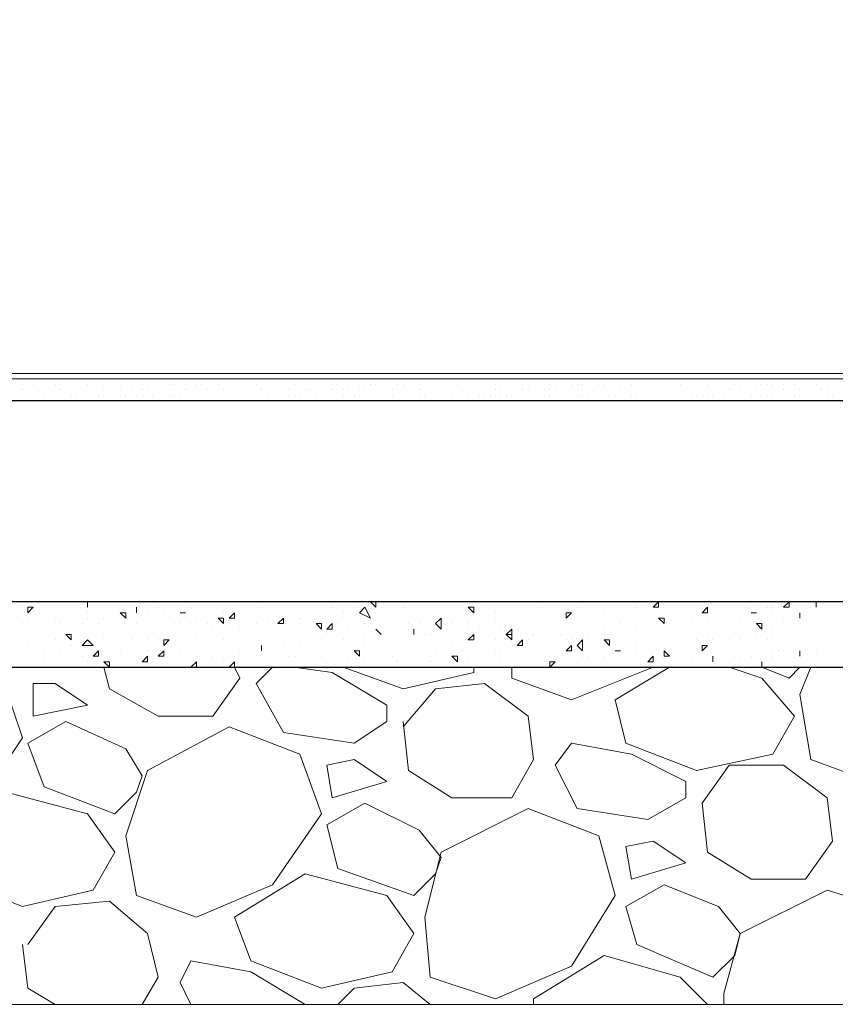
# Model space of a CAD drawing. Header units: metres. Extents: x 5.7 to 89.8, y 4 to 63.5.
# Tile 310 of 475: x 56.2 to 57.6, y 27.6 to 29.3. Entities that reach past the tile are written whole.
import ezdxf

# ---------------------------------------------------------------- set-up
doc = ezdxf.new("R2010")
doc.units = ezdxf.units.M
doc.header["$MEASUREMENT"] = 0
for name, color, linetype in [('PDF17_hatch-borshi', 7, 'Continuous'), ('PDF17_kaff', 7, 'Continuous'), ('PDF17_wall', 7, 'Continuous')]:
    doc.layers.add(name, color=color, linetype=linetype)

msp = doc.modelspace()

# ---------------------------------------------------------------- linework, layer by layer
at = {"layer": 'PDF17_hatch-borshi', "lineweight": 18}
for points in [[(56.182, 28.6881), (56.182, 28.6881)], [(56.2205, 28.6881), (56.2205, 28.6881)], [(56.2976, 28.6881), (56.2976, 28.6881)], [(56.3361, 28.6881), (56.3361, 28.6881)], [(56.365, 28.6881), (56.365, 28.6881)], [(56.3939, 28.6881), (56.3939, 28.6881)], [(56.442, 28.6881), (56.442, 28.6881)], [(56.4517, 28.6881), (56.4517, 28.6881)], [(56.5095, 28.6881), (56.5095, 28.6881)], [(56.5095, 28.6881), (56.5095, 28.6881)], [(56.5095, 28.6881), (56.5095, 28.6881)], [(56.5287, 28.6881), (56.5287, 28.6881)], [(56.5576, 28.6881), (56.5576, 28.6881)], [(56.5672, 28.6881), (56.5672, 28.6881)], [(56.6154, 28.6881), (56.6154, 28.6881)], [(56.6154, 28.6881), (56.6154, 28.6881)], [(56.6636, 28.6881), (56.6636, 28.6881)], [(56.6732, 28.6881), (56.6732, 28.6881)], [(56.7117, 28.6881), (56.7117, 28.6881)], [(56.731, 28.6881), (56.731, 28.6881)], [(56.7599, 28.6881), (56.7599, 28.6881)], [(56.7791, 28.6881), (56.7791, 28.6881)], [(56.7984, 28.6881), (56.7984, 28.6881)], [(56.8369, 28.6881), (56.8369, 28.6881)], [(56.8466, 28.6881), (56.8466, 28.6881)], [(56.8658, 28.6881), (56.8658, 28.6881)], [(56.8851, 28.6881), (56.8851, 28.6881)], [(56.8947, 28.6881), (56.8947, 28.6881)], [(56.8947, 28.6881), (56.8947, 28.6881)], [(56.9429, 28.6881), (56.9429, 28.6881)], [(56.9525, 28.6881), (56.9525, 28.6881)], [(57.0103, 28.6881), (57.0103, 28.6881)], [(57.0584, 28.6881), (57.0584, 28.6881)], [(57.1162, 28.6881), (57.1162, 28.6881)], [(57.174, 28.6881), (57.174, 28.6881)], [(57.2029, 28.6881), (57.2029, 28.6881)], [(57.2125, 28.6881), (57.2125, 28.6881)], [(57.2125, 28.6881), (57.2125, 28.6881)], [(57.2318, 28.6881), (57.2318, 28.6881)], [(57.2414, 28.6881), (57.2414, 28.6881)], [(57.28, 28.6881), (57.28, 28.6881)], [(57.28, 28.6881), (57.28, 28.6881)], [(57.3377, 28.6881), (57.3377, 28.6881)], [(57.357, 28.6881), (57.357, 28.6881)], [(57.3955, 28.6881), (57.3955, 28.6881)], [(57.4244, 28.6881), (57.4244, 28.6881)], [(57.4533, 28.6881), (57.4533, 28.6881)], [(57.5015, 28.6881), (57.5015, 28.6881)], [(57.5015, 28.6881), (57.5015, 28.6881)], [(57.5496, 28.6881), (57.5496, 28.6881)], [(57.5593, 28.6881), (57.5593, 28.6881)], [(57.5689, 28.6881), (57.5689, 28.6881)], [(57.5689, 28.6881), (57.5689, 28.6881)], [(57.5882, 28.6881), (57.5882, 28.6881)], [(56.1724, 28.6785), (56.1724, 28.6785)], [(56.1724, 28.6689), (56.1724, 28.6689)], [(56.1916, 28.6785), (56.1916, 28.6785)], [(56.2302, 28.6785), (56.2302, 28.6785)], [(56.2398, 28.6785), (56.2398, 28.6785)], [(56.2398, 28.6689), (56.2398, 28.6689)], [(56.2879, 28.6785), (56.2879, 28.6785)], [(56.2879, 28.6785), (56.2879, 28.6785)], [(56.3168, 28.6689), (56.3168, 28.6689)], [(56.3361, 28.6785), (56.3361, 28.6785)], [(56.3457, 28.6689), (56.3457, 28.6689)], [(56.365, 28.6689), (56.365, 28.6689)], [(56.3843, 28.6785), (56.3843, 28.6785)], [(56.3843, 28.6689), (56.3843, 28.6689)], [(56.3939, 28.6689), (56.3939, 28.6689)], [(56.4131, 28.6689), (56.4131, 28.6689)], [(56.4324, 28.6785), (56.4324, 28.6785)], [(56.4324, 28.6785), (56.4324, 28.6785)], [(56.442, 28.6785), (56.442, 28.6785)], [(56.442, 28.6785), (56.442, 28.6785)], [(56.4613, 28.6785), (56.4613, 28.6785)], [(56.4613, 28.6689), (56.4613, 28.6689)], [(56.4806, 28.6785), (56.4806, 28.6785)], [(56.4806, 28.6785), (56.4806, 28.6785)], [(56.4902, 28.6785), (56.4902, 28.6785)], [(56.4998, 28.6689), (56.4998, 28.6689)], [(56.5191, 28.6785), (56.5191, 28.6785)], [(56.5287, 28.6689), (56.5287, 28.6689)], [(56.548, 28.6689), (56.548, 28.6689)], [(56.5865, 28.6785), (56.5865, 28.6785)], [(56.5961, 28.6689), (56.5961, 28.6689)], [(56.5961, 28.6689), (56.5961, 28.6689)], [(56.6443, 28.6689), (56.6443, 28.6689)], [(56.6539, 28.6785), (56.6539, 28.6785)], [(56.6732, 28.6689), (56.6732, 28.6689)], [(56.6828, 28.6689), (56.6828, 28.6689)], [(56.7021, 28.6689), (56.7021, 28.6689)], [(56.7213, 28.6785), (56.7213, 28.6785)], [(56.7213, 28.6689), (56.7213, 28.6689)], [(56.731, 28.6785), (56.731, 28.6785)], [(56.731, 28.6689), (56.731, 28.6689)], [(56.7406, 28.6689), (56.7406, 28.6689)], [(56.7502, 28.6689), (56.7502, 28.6689)], [(56.7695, 28.6689), (56.7695, 28.6689)], [(56.7791, 28.6689), (56.7791, 28.6689)], [(56.7888, 28.6785), (56.7888, 28.6785)], [(56.7984, 28.6785), (56.7984, 28.6785)], [(56.7984, 28.6785), (56.7984, 28.6785)], [(56.8177, 28.6785), (56.8177, 28.6785)], [(56.8273, 28.6689), (56.8273, 28.6689)], [(56.8369, 28.6785), (56.8369, 28.6785)], [(56.8466, 28.6785), (56.8466, 28.6785)], [(56.8658, 28.6785), (56.8658, 28.6785)], [(56.8754, 28.6785), (56.8754, 28.6785)], [(56.8754, 28.6689), (56.8754, 28.6689)], [(56.9236, 28.6689), (56.9236, 28.6689)], [(56.9429, 28.6785), (56.9429, 28.6785)], [(56.9718, 28.6689), (56.9718, 28.6689)], [(57.0103, 28.6785), (57.0103, 28.6785)], [(57.0103, 28.6689), (57.0103, 28.6689)], [(57.0199, 28.6689), (57.0199, 28.6689)], [(57.0584, 28.6785), (57.0584, 28.6785)], [(57.0584, 28.6689), (57.0584, 28.6689)], [(57.0681, 28.6689), (57.0681, 28.6689)], [(57.0873, 28.6785), (57.0873, 28.6785)], [(57.097, 28.6689), (57.097, 28.6689)], [(57.1066, 28.6785), (57.1066, 28.6785)], [(57.1066, 28.6689), (57.1066, 28.6689)], [(57.1162, 28.6689), (57.1162, 28.6689)], [(57.1451, 28.6785), (57.1451, 28.6785)], [(57.1548, 28.6785), (57.1548, 28.6785)], [(57.1548, 28.6785), (57.1548, 28.6785)], [(57.1548, 28.6785), (57.1548, 28.6785)], [(57.1644, 28.6785), (57.1644, 28.6785)], [(57.1644, 28.6689), (57.1644, 28.6689)], [(57.1933, 28.6785), (57.1933, 28.6785)], [(57.2029, 28.6785), (57.2029, 28.6785)], [(57.2318, 28.6689), (57.2318, 28.6689)], [(57.2511, 28.6785), (57.2511, 28.6785)], [(57.2896, 28.6785), (57.2896, 28.6785)], [(57.2992, 28.6689), (57.2992, 28.6689)], [(57.3377, 28.6785), (57.3377, 28.6785)], [(57.3763, 28.6689), (57.3763, 28.6689)], [(57.3859, 28.6785), (57.3859, 28.6785)], [(57.4052, 28.6689), (57.4052, 28.6689)], [(57.4244, 28.6689), (57.4244, 28.6689)], [(57.4341, 28.6785), (57.4341, 28.6785)], [(57.4437, 28.6689), (57.4437, 28.6689)], [(57.4437, 28.6689), (57.4437, 28.6689)], [(57.4533, 28.6689), (57.4533, 28.6689)], [(57.4726, 28.6689), (57.4726, 28.6689)], [(57.4822, 28.6785), (57.4822, 28.6785)], [(57.4918, 28.6785), (57.4918, 28.6785)], [(57.5015, 28.6785), (57.5015, 28.6785)], [(57.5015, 28.6785), (57.5015, 28.6785)], [(57.5207, 28.6785), (57.5207, 28.6785)], [(57.5207, 28.6689), (57.5207, 28.6689)], [(57.5304, 28.6785), (57.5304, 28.6785)], [(57.54, 28.6785), (57.54, 28.6785)], [(57.5496, 28.6689), (57.5496, 28.6689)], [(57.5785, 28.6785), (57.5785, 28.6785)], [(57.5882, 28.6689), (57.5882, 28.6689)], [(57.5978, 28.6689), (57.5978, 28.6689)], [(56.1724, 28.6592), (56.1724, 28.6592)], [(56.1916, 28.6592), (56.1916, 28.6592)], [(56.2109, 28.6592), (56.2109, 28.6592)], [(56.2205, 28.6592), (56.2205, 28.6592)], [(56.2205, 28.6592), (56.2205, 28.6592)], [(56.259, 28.6592), (56.259, 28.6592)], [(56.2687, 28.6592), (56.2687, 28.6592)], [(56.2687, 28.6592), (56.2687, 28.6592)], [(56.2687, 28.6496), (56.2687, 28.6496)], [(56.2976, 28.6592), (56.2976, 28.6592)], [(56.3072, 28.6592), (56.3072, 28.6592)], [(56.3168, 28.6592), (56.3168, 28.6592)], [(56.3168, 28.6592), (56.3168, 28.6592)], [(56.3265, 28.6592), (56.3265, 28.6592)], [(56.3265, 28.6496), (56.3265, 28.6496)], [(56.3457, 28.6592), (56.3457, 28.6592)], [(56.3554, 28.6592), (56.3554, 28.6592)], [(56.3746, 28.6592), (56.3746, 28.6592)], [(56.3843, 28.6592), (56.3843, 28.6592)], [(56.4035, 28.6592), (56.4035, 28.6592)], [(56.4324, 28.6592), (56.4324, 28.6592)], [(56.442, 28.6592), (56.442, 28.6592)], [(56.4517, 28.6592), (56.4517, 28.6592)], [(56.4902, 28.6592), (56.4902, 28.6592)], [(56.5384, 28.6592), (56.5384, 28.6592)], [(56.548, 28.6592), (56.548, 28.6592)], [(56.5961, 28.6592), (56.5961, 28.6592)], [(56.6058, 28.6592), (56.6058, 28.6592)], [(56.625, 28.6496), (56.625, 28.6496)], [(56.6443, 28.6592), (56.6443, 28.6592)], [(56.6539, 28.6592), (56.6539, 28.6592)], [(56.6539, 28.6592), (56.6539, 28.6592)], [(56.6636, 28.6592), (56.6636, 28.6592)], [(56.6732, 28.6592), (56.6732, 28.6592)], [(56.6732, 28.6592), (56.6732, 28.6592)], [(56.6925, 28.6592), (56.6925, 28.6592)], [(56.7117, 28.6592), (56.7117, 28.6592)], [(56.7406, 28.6592), (56.7406, 28.6592)], [(56.7599, 28.6592), (56.7599, 28.6592)], [(56.7695, 28.6592), (56.7695, 28.6592)], [(56.8177, 28.6592), (56.8177, 28.6592)], [(56.8177, 28.6592), (56.8177, 28.6592)], [(56.8273, 28.6592), (56.8273, 28.6592)], [(56.8562, 28.6496), (56.8562, 28.6496)], [(56.8754, 28.6592), (56.8754, 28.6592)], [(56.8851, 28.6592), (56.8851, 28.6592)], [(56.8851, 28.6592), (56.8851, 28.6592)], [(56.8947, 28.6496), (56.8947, 28.6496)], [(56.9332, 28.6592), (56.9332, 28.6592)], [(56.9429, 28.6496), (56.9429, 28.6496)], [(56.9621, 28.6592), (56.9621, 28.6592)], [(56.9718, 28.6496), (56.9718, 28.6496)], [(56.9814, 28.6592), (56.9814, 28.6592)], [(56.991, 28.6592), (56.991, 28.6592)], [(56.991, 28.6592), (56.991, 28.6592)], [(57.0007, 28.6592), (57.0007, 28.6592)], [(57.0103, 28.6592), (57.0103, 28.6592)], [(57.0199, 28.6592), (57.0199, 28.6592)], [(57.0295, 28.6592), (57.0295, 28.6592)], [(57.0392, 28.6592), (57.0392, 28.6592)], [(57.0392, 28.6592), (57.0392, 28.6592)], [(57.0488, 28.6592), (57.0488, 28.6592)], [(57.0488, 28.6592), (57.0488, 28.6592)], [(57.0873, 28.6592), (57.0873, 28.6592)], [(57.097, 28.6592), (57.097, 28.6592)], [(57.1066, 28.6592), (57.1066, 28.6592)], [(57.1066, 28.6592), (57.1066, 28.6592)], [(57.1355, 28.6592), (57.1355, 28.6592)], [(57.1548, 28.6592), (57.1548, 28.6592)], [(57.1644, 28.6592), (57.1644, 28.6592)], [(57.174, 28.6592), (57.174, 28.6592)], [(57.1836, 28.6592), (57.1836, 28.6592)], [(57.2125, 28.6592), (57.2125, 28.6592)], [(57.2222, 28.6592), (57.2222, 28.6592)], [(57.2511, 28.6592), (57.2511, 28.6592)], [(57.2511, 28.6496), (57.2511, 28.6496)], [(57.2607, 28.6592), (57.2607, 28.6592)], [(57.2703, 28.6592), (57.2703, 28.6592)], [(57.2703, 28.6592), (57.2703, 28.6592)], [(57.3185, 28.6592), (57.3185, 28.6592)], [(57.3185, 28.6592), (57.3185, 28.6592)], [(57.3185, 28.6592), (57.3185, 28.6592)], [(57.3281, 28.6592), (57.3281, 28.6592)], [(57.3281, 28.6496), (57.3281, 28.6496)], [(57.3474, 28.6592), (57.3474, 28.6592)], [(57.357, 28.6592), (57.357, 28.6592)], [(57.3666, 28.6592), (57.3666, 28.6592)], [(57.3763, 28.6592), (57.3763, 28.6592)], [(57.3763, 28.6592), (57.3763, 28.6592)], [(57.3859, 28.6592), (57.3859, 28.6592)], [(57.3955, 28.6592), (57.3955, 28.6592)], [(57.3955, 28.6496), (57.3955, 28.6496)], [(57.4148, 28.6592), (57.4148, 28.6592)], [(57.4341, 28.6592), (57.4341, 28.6592)], [(57.4629, 28.6592), (57.4629, 28.6592)], [(57.4822, 28.6592), (57.4822, 28.6592)], [(57.4918, 28.6592), (57.4918, 28.6592)], [(57.5015, 28.6592), (57.5015, 28.6592)], [(57.54, 28.6592), (57.54, 28.6592)], [(57.5496, 28.6592), (57.5496, 28.6592)], [(57.5978, 28.6592), (57.5978, 28.6592)], [(57.6074, 28.6592), (57.6074, 28.6592)], [(56.1724, 28.2933), (56.1724, 28.2933)], [(56.182, 28.2836), (56.182, 28.2836)], [(56.2013, 28.2933), (56.2013, 28.2933)], [(56.2013, 28.2836), (56.2013, 28.2836)], [(56.2494, 28.2933), (56.2494, 28.2933)], [(56.2879, 28.2836), (56.2879, 28.2836)], [(56.4131, 28.2836), (56.4131, 28.2836)], [(56.4709, 28.2933), (56.4709, 28.2933)], [(56.4709, 28.2836), (56.4709, 28.2836)], [(56.548, 28.2933), (56.548, 28.2933)], [(56.5769, 28.2933), (56.5769, 28.2933)], [(56.5961, 28.2836), (56.5961, 28.2836)], [(56.625, 28.2933), (56.625, 28.2933)], [(56.625, 28.2933), (56.625, 28.2933)], [(56.6539, 28.2933), (56.6539, 28.2933)], [(56.6636, 28.2933), (56.6636, 28.2933)], [(56.7213, 28.2836), (56.7213, 28.2836)], [(56.7599, 28.2836), (56.7599, 28.2836)], [(56.7791, 28.2933), (56.7791, 28.2933)], [(56.808, 28.2836), (56.808, 28.2836)], [(56.8273, 28.2933), (56.8273, 28.2933)], [(56.8466, 28.2836), (56.8466, 28.2836)], [(56.8851, 28.2933), (56.8851, 28.2933)], [(56.9621, 28.2836), (56.9621, 28.2836)], [(57.0199, 28.2933), (57.0199, 28.2933)], [(57.0873, 28.2836), (57.0873, 28.2836)], [(57.1548, 28.2836), (57.1548, 28.2836)], [(57.2125, 28.2933), (57.2125, 28.2933)], [(57.2318, 28.2933), (57.2318, 28.2933)], [(57.2607, 28.2933), (57.2607, 28.2933)], [(57.2607, 28.2836), (57.2607, 28.2836)], [(57.3281, 28.2933), (57.3281, 28.2933)], [(57.3281, 28.2933), (57.3281, 28.2933)], [(57.3859, 28.2933), (57.3859, 28.2933)], [(57.4052, 28.2933), (57.4052, 28.2933)], [(57.4052, 28.2933), (57.4148, 28.2933)], [(57.4533, 28.2836), (57.4533, 28.2836)], [(57.4918, 28.2836), (57.4918, 28.2836)], [(57.5015, 28.2836), (57.5015, 28.2836)], [(57.5111, 28.2836), (57.5111, 28.2836)], [(57.5304, 28.2933), (57.5304, 28.2933)], [(57.5689, 28.2836), (57.5689, 28.2836)], [(57.5785, 28.2933), (57.5785, 28.2933)], [(57.5785, 28.2933), (57.5785, 28.2933)], [(57.5785, 28.2836), (57.5785, 28.2836)], [(56.2205, 28.274), (56.2205, 28.274)], [(56.2879, 28.274), (56.2879, 28.274)], [(56.3457, 28.274), (56.3457, 28.274)], [(56.3554, 28.274), (56.3554, 28.274)], [(56.3746, 28.274), (56.3746, 28.274)], [(56.3939, 28.274), (56.3939, 28.274)], [(56.4131, 28.274), (56.4131, 28.274)], [(56.4228, 28.274), (56.4228, 28.274)], [(56.4613, 28.274), (56.4613, 28.274)], [(56.5287, 28.274), (56.5287, 28.274)], [(56.5961, 28.274), (56.5961, 28.274)], [(56.6539, 28.274), (56.6539, 28.274)], [(56.7406, 28.274), (56.7406, 28.274)], [(56.8947, 28.274), (56.8947, 28.274)], [(57.0103, 28.274), (57.0103, 28.274)], [(57.0777, 28.274), (57.0777, 28.274)], [(57.1066, 28.274), (57.1066, 28.274)], [(57.2029, 28.274), (57.2029, 28.274)], [(57.3763, 28.274), (57.3763, 28.274)], [(57.4244, 28.274), (57.4244, 28.274)], [(57.4244, 28.274), (57.4244, 28.274)], [(57.4629, 28.274), (57.4629, 28.274)], [(57.5015, 28.274), (57.5015, 28.274)], [(57.5882, 28.274), (57.5882, 28.274)], [(56.1724, 28.2547), (56.1724, 28.2547)], [(56.182, 28.2644), (56.182, 28.2644)], [(56.2302, 28.2644), (56.2302, 28.2644)], [(56.2398, 28.2547), (56.2398, 28.2547)], [(56.2494, 28.2644), (56.2494, 28.2644)], [(56.2783, 28.2547), (56.2783, 28.2547)], [(56.2879, 28.2644), (56.2879, 28.2644)], [(56.3072, 28.2547), (56.3072, 28.2547)], [(56.3168, 28.2644), (56.3168, 28.2644)], [(56.3746, 28.2547), (56.3746, 28.2547)], [(56.442, 28.2547), (56.442, 28.2547)], [(56.4517, 28.2547), (56.4517, 28.2547)], [(56.4709, 28.2547), (56.4709, 28.2547)], [(56.4806, 28.2644), (56.4806, 28.2644)], [(56.4998, 28.2547), (56.4998, 28.2547)], [(56.5384, 28.2644), (56.5384, 28.2644)], [(56.5384, 28.2644), (56.5384, 28.2644)], [(56.5865, 28.2547), (56.5865, 28.2547)], [(56.6058, 28.2644), (56.6058, 28.2644)], [(56.625, 28.2547), (56.625, 28.2547)], [(56.6636, 28.2644), (56.6636, 28.2644)], [(56.6636, 28.2547), (56.6636, 28.2547)], [(56.6925, 28.2644), (56.6925, 28.2644)], [(56.6925, 28.2644), (56.6925, 28.2644)], [(56.731, 28.2547), (56.731, 28.2547)], [(56.7791, 28.2547), (56.7791, 28.2547)], [(56.7888, 28.2547), (56.7888, 28.2547)], [(56.8369, 28.2644), (56.8369, 28.2644)], [(56.8562, 28.2547), (56.8562, 28.2547)], [(56.8754, 28.2547), (56.8754, 28.2547)], [(56.9332, 28.2547), (56.9332, 28.2547)], [(56.9429, 28.2644), (56.9429, 28.2644)], [(56.9621, 28.2547), (56.9621, 28.2547)], [(57.0103, 28.2644), (57.0103, 28.2644)], [(57.0777, 28.2547), (57.0777, 28.2547)], [(57.1451, 28.2644), (57.1451, 28.2644)], [(57.2318, 28.2547), (57.2318, 28.2547)], [(57.2703, 28.2547), (57.2703, 28.2547)], [(57.2896, 28.2547), (57.2896, 28.2547)], [(57.3185, 28.2547), (57.3185, 28.2547)], [(57.3474, 28.2644), (57.3474, 28.2644)], [(57.357, 28.2644), (57.357, 28.2644)], [(57.3859, 28.2644), (57.3859, 28.2644)], [(57.4437, 28.2644), (57.4437, 28.2644)], [(57.5207, 28.2644), (57.5207, 28.2644)], [(57.5496, 28.2644), (57.5496, 28.2644)], [(56.1724, 28.2355), (56.1724, 28.2355)], [(56.3168, 28.2355), (56.3168, 28.2355)], [(56.3554, 28.2355), (56.3554, 28.2355)], [(56.3843, 28.2451), (56.3843, 28.2451)], [(56.4131, 28.2451), (56.4131, 28.2451)], [(56.442, 28.2355), (56.442, 28.2355)], [(56.4806, 28.2355), (56.4806, 28.2355)], [(56.5095, 28.2451), (56.5095, 28.2451)], [(56.5384, 28.2451), (56.5384, 28.2451)], [(56.5576, 28.2451), (56.5576, 28.2451)], [(56.5672, 28.2451), (56.5672, 28.2451)], [(56.5961, 28.2355), (56.5961, 28.2355)], [(56.625, 28.2451), (56.625, 28.2451)], [(56.6539, 28.2355), (56.6539, 28.2355)], [(56.6925, 28.2451), (56.6925, 28.2451)], [(56.7117, 28.2451), (56.7117, 28.2451)], [(56.7502, 28.2451), (56.7502, 28.2451)], [(56.7791, 28.2355), (56.7791, 28.2355)], [(56.7984, 28.2451), (56.7984, 28.2451)], [(56.808, 28.2355), (56.808, 28.2355)], [(56.808, 28.2355), (56.808, 28.2355)], [(56.8177, 28.2355), (56.8177, 28.2355)], [(56.8562, 28.2451), (56.8562, 28.2451)], [(56.8658, 28.2451), (56.8658, 28.2451)], [(56.8851, 28.2355), (56.8851, 28.2355)], [(56.8851, 28.2355), (56.8851, 28.2355)], [(56.8851, 28.2355), (56.8851, 28.2355)], [(56.8851, 28.2355), (56.8851, 28.2355)], [(56.8947, 28.2355), (56.8947, 28.2355)], [(56.9236, 28.2451), (56.9236, 28.2451)], [(56.9429, 28.2355), (56.9429, 28.2355)], [(56.9621, 28.2451), (56.9621, 28.2451)], [(56.9814, 28.2451), (56.9814, 28.2451)], [(57.0199, 28.2451), (57.0199, 28.2451)], [(57.0488, 28.2451), (57.0488, 28.2451)], [(57.0777, 28.2355), (57.0777, 28.2355)], [(57.1066, 28.2355), (57.1066, 28.2355)], [(57.1259, 28.2355), (57.1259, 28.2355)], [(57.174, 28.2355), (57.174, 28.2355)], [(57.2029, 28.2451), (57.2029, 28.2451)], [(57.2029, 28.2355), (57.2029, 28.2355)], [(57.2125, 28.2355), (57.2125, 28.2355)], [(57.2414, 28.2355), (57.2414, 28.2355)], [(57.2607, 28.2451), (57.2607, 28.2451)], [(57.2992, 28.2355), (57.2992, 28.2355)], [(57.3859, 28.2355), (57.3859, 28.2355)], [(57.4533, 28.2451), (57.4533, 28.2451)], [(57.4726, 28.2355), (57.4726, 28.2355)], [(57.5015, 28.2451), (57.5015, 28.2451)], [(57.5015, 28.2355), (57.5015, 28.2355)], [(57.54, 28.2451), (57.54, 28.2451)], [(57.5689, 28.2451), (57.5689, 28.2451)], [(56.1724, 28.2162), (56.1724, 28.2162)], [(56.182, 28.2162), (56.182, 28.2162)], [(56.2013, 28.2162), (56.2013, 28.2162)], [(56.2302, 28.2258), (56.2302, 28.2258)], [(56.2494, 28.2258), (56.2494, 28.2258)], [(56.259, 28.2162), (56.259, 28.2162)], [(56.2879, 28.2258), (56.2879, 28.2258)], [(56.2879, 28.2162), (56.2879, 28.2162)], [(56.3265, 28.2162), (56.3265, 28.2162)], [(56.365, 28.2258), (56.365, 28.2258)], [(56.3939, 28.2258), (56.3939, 28.2258)], [(56.4131, 28.2258), (56.4131, 28.2258)], [(56.4709, 28.2162), (56.4709, 28.2162)], [(56.5287, 28.2258), (56.5287, 28.2258)], [(56.5961, 28.2162), (56.5961, 28.2162)], [(56.6347, 28.2162), (56.6347, 28.2162)], [(56.6636, 28.2162), (56.6636, 28.2162)], [(56.6636, 28.2162), (56.6636, 28.2162)], [(56.7021, 28.2258), (56.7021, 28.2258)], [(56.7406, 28.2258), (56.7406, 28.2258)], [(56.7791, 28.2162), (56.7791, 28.2162)], [(56.8369, 28.2258), (56.8369, 28.2258)], [(56.9332, 28.2162), (56.9332, 28.2162)], [(56.9718, 28.2162), (56.9718, 28.2162)], [(57.0103, 28.2258), (57.0103, 28.2258)], [(57.0488, 28.2258), (57.0488, 28.2258)], [(57.0681, 28.2258), (57.0681, 28.2258)], [(57.0777, 28.2162), (57.0777, 28.2162)], [(57.0777, 28.2162), (57.0777, 28.2162)], [(57.1355, 28.2258), (57.1355, 28.2258)], [(57.1355, 28.2258), (57.1355, 28.2258)], [(57.1451, 28.2258), (57.1451, 28.2258)], [(57.2029, 28.2258), (57.2029, 28.2258)], [(57.2414, 28.2162), (57.2414, 28.2162)], [(57.2607, 28.2162), (57.2607, 28.2162)], [(57.3185, 28.2258), (57.3185, 28.2258)], [(57.3185, 28.2162), (57.3185, 28.2162)], [(57.3185, 28.2162), (57.3185, 28.2162)], [(57.3281, 28.2162), (57.3281, 28.2162)], [(57.3474, 28.2258), (57.3474, 28.2258)], [(57.3666, 28.2258), (57.3666, 28.2258)], [(57.3859, 28.2162), (57.3859, 28.2162)], [(57.3859, 28.2162), (57.3859, 28.2162)], [(57.3955, 28.2258), (57.3955, 28.2258)], [(57.4244, 28.2258), (57.4244, 28.2258)], [(57.4437, 28.2258), (57.4437, 28.2258)], [(57.4918, 28.2258), (57.4918, 28.2258)], [(57.5593, 28.2258), (57.5593, 28.2258)], [(57.5689, 28.2162), (57.5689, 28.2162)], [(57.5882, 28.2162), (57.5882, 28.2162)], [(56.2109, 28.2066), (56.2109, 28.2066)], [(56.2205, 28.2066), (56.2205, 28.2066)], [(56.2205, 28.2066), (56.2205, 28.2066)], [(56.2205, 28.2066), (56.2205, 28.2066)], [(56.2398, 28.2066), (56.2398, 28.2066)], [(56.2783, 28.1969), (56.2783, 28.1969)], [(56.3457, 28.2066), (56.3457, 28.2066)], [(56.3554, 28.1969), (56.3554, 28.1969)], [(56.3939, 28.2066), (56.3939, 28.2066)], [(56.4131, 28.2066), (56.4131, 28.2066)], [(56.4517, 28.2066), (56.4517, 28.2066)], [(56.4806, 28.1969), (56.4806, 28.1969)], [(56.5095, 28.1969), (56.5095, 28.1969)], [(56.5191, 28.2066), (56.5191, 28.2066)], [(56.5576, 28.2066), (56.5576, 28.2066)], [(56.5769, 28.1969), (56.5769, 28.1969)], [(56.5961, 28.2066), (56.5961, 28.2066)], [(56.6443, 28.1969), (56.6443, 28.1969)], [(56.6539, 28.1969), (56.6539, 28.1969)], [(56.7021, 28.1969), (56.7021, 28.1969)], [(56.7117, 28.2066), (56.7117, 28.2066)], [(56.7695, 28.1969), (56.7695, 28.1969)], [(56.8273, 28.1969), (56.8273, 28.1969)], [(56.8947, 28.1969), (56.8947, 28.1969)], [(56.9043, 28.2066), (56.9043, 28.2066)], [(56.9525, 28.2066), (56.9525, 28.2066)], [(57.0103, 28.2066), (57.0103, 28.2066)], [(57.0199, 28.2066), (57.0199, 28.2066)], [(57.1644, 28.1969), (57.1644, 28.1969)], [(57.174, 28.1969), (57.174, 28.1969)], [(57.1933, 28.2066), (57.1933, 28.2066)], [(57.2029, 28.1969), (57.2029, 28.1969)], [(57.2318, 28.2066), (57.2318, 28.2066)], [(57.2414, 28.2066), (57.2414, 28.2066)], [(57.2607, 28.2066), (57.2607, 28.2066)], [(57.4341, 28.1969), (57.4341, 28.1969)], [(57.4341, 28.1969), (57.4341, 28.1969)], [(57.4533, 28.2066), (57.4533, 28.2066)], [(57.4629, 28.1969), (57.4629, 28.1969)], [(57.5015, 28.2066), (57.5015, 28.2066)], [(57.5015, 28.1969), (57.5015, 28.1969)], [(57.5111, 28.2066), (57.5111, 28.2066)], [(57.5207, 28.2066), (57.5207, 28.2066)], [(57.5496, 28.2066), (57.5496, 28.2066)], [(57.5593, 28.2066), (57.5593, 28.2066)], [(57.5785, 28.2066), (57.5785, 28.2066)], [(56.2109, 28.1873), (56.2109, 28.1873)], [(56.2879, 28.1873), (56.2879, 28.1873)], [(56.3168, 28.1777), (56.3265, 28.1392), (56.4131, 28.091), (56.5095, 28.091), (56.5576, 28.1584), (56.548, 28.1777), (56.548, 28.1873), (56.5384, 28.1777)], [(56.4035, 28.1873), (56.4035, 28.1873)], [(56.5287, 28.1873), (56.5287, 28.1873)], [(56.5287, 28.1873), (56.5287, 28.1873)], [(56.5961, 28.1873), (56.5961, 28.1873)], [(56.7502, 28.1873), (56.7502, 28.1873)], [(56.7791, 28.1873), (56.7791, 28.1873)], [(56.8369, 28.1873), (56.8369, 28.1873)], [(56.8369, 28.1873), (56.8369, 28.1873)], [(56.8947, 28.1873), (56.8947, 28.1873)], [(56.9429, 28.1873), (56.9429, 28.1873)], [(56.9621, 28.1873), (56.9621, 28.1873)], [(57.0199, 28.1873), (57.0199, 28.1873)], [(57.0488, 28.1873), (57.0488, 28.1873)], [(57.097, 28.1873), (57.097, 28.1873)], [(57.1066, 28.1873), (57.1066, 28.1873)], [(57.1355, 28.1873), (57.1355, 28.1873)], [(57.357, 28.1873), (57.357, 28.1873)], [(57.357, 28.1873), (57.357, 28.1873)], [(57.3955, 28.1873), (57.3955, 28.1873)], [(57.4437, 28.1873), (57.4437, 28.1873)], [(55.9509, 28.1777), (55.8642, 28.1295), (55.8256, 28.0236), (55.8449, 27.908), (55.9509, 27.8791), (56.0953, 27.9369), (56.1724, 28.0525), (56.1338, 28.168), (56.105, 28.1777)], [(56.2302, 28.1777), (56.2302, 28.1777)], [(56.365, 28.1777), (56.365, 28.1777)], [(56.4613, 28.1777), (56.4613, 28.1777)], [(56.4998, 28.1777), (56.4998, 28.1777)], [(56.4998, 28.1777), (56.4998, 28.1777)], [(56.5576, 28.1777), (56.5672, 28.1777)], [(56.5672, 28.1777), (56.5672, 28.1777)], [(56.6539, 28.1777), (56.7213, 28.168), (56.8177, 28.1103), (56.8177, 28.0814), (56.7599, 28.0428), (56.6347, 28.0621), (56.5865, 28.1488), (56.6154, 28.1777)], [(56.6732, 28.1777), (56.6732, 28.1777)], [(56.9718, 28.1777), (56.9718, 28.168), (56.8466, 28.1392), (56.7406, 28.1777)], [(56.8754, 28.1777), (56.8754, 28.1777)], [(57.0199, 28.1777), (57.0199, 28.1777)], [(57.0392, 28.1777), (57.0392, 28.1584), (57.1451, 28.1199), (57.2896, 28.1777)], [(57.0777, 28.1777), (57.0777, 28.1777)], [(57.0873, 28.1777), (57.0873, 28.1777)], [(57.4244, 28.1777), (57.4822, 28.1584), (57.54, 28.091), (57.5015, 28.0236), (57.3666, 27.9947), (57.2414, 28.0428), (57.2222, 28.1199), (57.3185, 28.1777)], [(57.28, 28.1777), (57.28, 28.1777)], [(57.28, 28.1777), (57.28, 28.1777)], [(57.3763, 28.1777), (57.3763, 28.1777)], [(57.4148, 28.1777), (57.4148, 28.1777)], [(57.4148, 28.1777), (57.4148, 28.1777)], [(57.4822, 28.1777), (57.4822, 28.1777)], [(57.4822, 28.1777), (57.5304, 28.1584), (57.5496, 28.1777)], [(57.5689, 28.1777), (57.5496, 28.1295), (57.5689, 28.014), (57.6748, 27.9754), (57.8193, 28.0332), (57.8964, 28.1584), (57.8867, 28.1777)], [(57.5689, 28.1777), (57.5689, 28.1777)], [(57.5689, 28.1777), (57.5689, 28.1777)], [(56.8466, 28.0717), (56.9043, 28.1392), (56.991, 28.1488), (57.0681, 28.091), (57.0777, 28.014), (57.0392, 27.9465), (56.9332, 27.9465), (56.8562, 27.9947), (56.8466, 28.0814)], [(57.723, 27.5805), (57.7519, 27.6287), (57.723, 27.7443), (57.5978, 27.7828), (57.4437, 27.7058), (57.4148, 27.5998), (57.4148, 27.5805)], [(56.3843, 27.5805), (56.4131, 27.6287), (56.3939, 27.7058), (56.3265, 27.7635), (56.2302, 27.7539), (56.182, 27.6865)], [(56.1724, 27.6865), (56.182, 27.6094), (56.2302, 27.5805)], [(56.4709, 27.5805), (56.4517, 27.6191), (56.4709, 27.6576), (56.5769, 27.6383), (56.6732, 27.5805)], [(57.0777, 27.5805), (57.0777, 27.5902), (57.2029, 27.6672), (57.3377, 27.6287), (57.3859, 27.5805)], [(56.731, 27.5805), (56.7599, 27.6094), (56.8466, 27.6191), (56.8947, 27.5805)], [(56.6732, 27.5805), (56.6732, 27.5805)]]:
    msp.add_lwpolyline(points, dxfattribs=at)
for points in [[(56.1916, 28.2836), (56.182, 28.274), (56.182, 28.2836)], [(56.2013, 28.2933), (56.2109, 28.2933)], [(56.2879, 28.2933), (56.2879, 28.2836)], [(56.3746, 28.2836), (56.3746, 28.274)], [(56.6539, 28.2933), (56.6443, 28.2933)], [(56.7888, 28.2644), (56.7695, 28.274), (56.7791, 28.2836)], [(56.7984, 28.2933), (56.7984, 28.2836), (56.7888, 28.2933)], [(56.9718, 28.2836), (56.9718, 28.274), (56.9621, 28.2836)], [(57.2125, 28.2933), (57.2029, 28.2933)], [(57.2992, 28.2933), (57.2992, 28.2836), (57.2896, 28.2836)], [(57.3859, 28.2836), (57.3859, 28.274), (57.3763, 28.274)], [(57.5304, 28.2836), (57.5207, 28.2836), (57.5304, 28.2933)], [(57.5785, 28.2933), (57.5785, 28.2836)], [(56.3554, 28.274), (56.3554, 28.2644), (56.3457, 28.274)], [(56.4613, 28.274), (56.4517, 28.274)], [(56.548, 28.274), (56.548, 28.2644), (56.5384, 28.2644)], [(57.1451, 28.274), (57.1355, 28.2644), (57.1355, 28.274)], [(57.4629, 28.274), (57.4726, 28.274)], [(57.5496, 28.274), (57.5496, 28.2644)], [(56.5287, 28.2644), (56.5287, 28.2547), (56.5191, 28.2644)], [(56.6347, 28.2644), (56.6347, 28.2547), (56.625, 28.2547)], [(56.7021, 28.2547), (56.7021, 28.2451), (56.6925, 28.2547)], [(56.7213, 28.2547), (56.7213, 28.2451), (56.7117, 28.2451)], [(56.914, 28.2451), (56.9043, 28.2547), (56.914, 28.2644)], [(57.3089, 28.2644), (57.3089, 28.2547), (57.2992, 28.2644)], [(57.4822, 28.2547), (57.4822, 28.2451), (57.4726, 28.2547)], [(56.259, 28.2355), (56.259, 28.2258), (56.2494, 28.2355)], [(56.7984, 28.2451), (56.808, 28.2355)], [(56.8658, 28.2451), (56.8658, 28.2355)], [(56.9718, 28.2355), (56.9718, 28.2258), (56.9621, 28.2258)], [(57.0392, 28.2258), (57.0295, 28.2355), (57.0392, 28.2451)], [(57.0392, 28.2355), (57.0392, 28.2258), (57.0295, 28.2355)], [(56.2976, 28.2162), (56.2783, 28.2162), (56.2879, 28.2258)], [(56.4324, 28.2258), (56.4228, 28.2162), (56.4228, 28.2258)], [(56.5961, 28.2162), (56.5961, 28.2066)], [(57.0584, 28.2258), (57.0584, 28.2162), (57.0488, 28.2162)], [(57.1451, 28.2162), (57.1451, 28.2066), (57.1355, 28.2066)], [(57.1644, 28.2066), (57.1548, 28.2162), (57.1644, 28.2258)], [(57.2125, 28.2258), (57.2125, 28.2162), (57.2029, 28.2258)], [(57.3859, 28.2162), (57.3763, 28.2066), (57.3763, 28.2162)], [(56.3072, 28.2066), (56.3072, 28.1969), (56.2976, 28.1969)], [(56.3939, 28.1969), (56.3939, 28.1873), (56.3843, 28.1873)], [(56.4228, 28.1969), (56.4131, 28.1969), (56.4228, 28.2066)], [(56.7695, 28.2066), (56.7695, 28.1969), (56.7599, 28.2066)], [(56.9429, 28.1969), (56.9429, 28.1873), (56.9332, 28.1969)], [(57.2318, 28.2066), (57.2222, 28.2066)], [(57.2896, 28.1873), (57.28, 28.1873), (57.2896, 28.1969)], [(57.3089, 28.2066), (57.3185, 28.1969), (57.3089, 28.1969)], [(57.3955, 28.1969), (57.3955, 28.1873)], [(57.5496, 28.2066), (57.5496, 28.1969)], [(56.3265, 28.1873), (56.3265, 28.1777), (56.3168, 28.1873)], [(56.4806, 28.1873), (56.4806, 28.1777), (56.4709, 28.1777)], [(57.1162, 28.1873), (57.1066, 28.1777), (57.1066, 28.1873)], [(57.4822, 28.1873), (57.4822, 28.1777)], [(56.2302, 28.1488), (56.1916, 28.1488), (56.1916, 28.091), (56.2879, 28.1103)], [(56.3843, 27.9851), (56.3554, 28.0332), (56.2494, 28.0814), (56.182, 28.0428), (56.2109, 27.9658), (56.3361, 27.9176), (56.3746, 27.9562)], [(56.3939, 27.9947), (56.3554, 27.8791), (56.3746, 27.7732), (56.4806, 27.7346), (56.6154, 27.7924), (56.7021, 27.9176), (56.6636, 28.0236), (56.5384, 28.0717)], [(57.1451, 28.0428), (57.2511, 28.0236), (57.3474, 27.9754), (57.3474, 27.9465), (57.28, 27.908), (57.1548, 27.9273), (57.1162, 28.0043)], [(56.7599, 28.014), (56.7117, 28.0043), (56.7213, 27.9465), (56.8177, 27.9754)], [(57.3859, 27.8502), (57.3763, 27.9369), (57.4244, 28.0043), (57.5207, 28.0043), (57.5978, 27.9465), (57.6074, 27.8695), (57.5593, 27.8021), (57.4629, 27.8021)], [(56.0472, 27.8021), (56.0279, 27.8695), (56.1435, 27.9562), (56.2879, 27.9176), (56.3361, 27.8502), (56.2976, 27.7828), (56.1724, 27.7539)], [(56.914, 27.8406), (56.8754, 27.8887), (56.7791, 27.9369), (56.7117, 27.8984), (56.731, 27.8213), (56.8658, 27.7732), (56.9043, 27.8117)], [(56.914, 27.8502), (56.8851, 27.7346), (56.8947, 27.6287), (57.0103, 27.5902), (57.1451, 27.648), (57.2222, 27.7732), (57.1933, 27.8791), (57.0681, 27.9273)], [(57.2896, 27.8695), (57.2414, 27.8599), (57.2511, 27.8021), (57.3474, 27.831)], [(56.5769, 27.6576), (56.548, 27.7346), (56.6732, 27.8117), (56.8177, 27.7732), (56.8658, 27.7058), (56.8273, 27.6383), (56.7021, 27.6094)], [(57.4437, 27.7058), (57.4052, 27.7539), (57.3089, 27.7924), (57.2414, 27.7539), (57.2607, 27.6865), (57.3955, 27.6287), (57.4341, 27.6672)]]:
    msp.add_lwpolyline(points, close=True, dxfattribs=at)
at = {"layer": 'PDF17_kaff', "lineweight": 20}
for points in [[(63.6751, 28.6978), (48.1881, 28.6978)], [(63.6751, 28.6881), (48.1881, 28.6881)], [(64.7634, 28.1777), (64.7634, 27.5805), (47.1094, 27.5805), (47.1094, 28.1777)]]:
    msp.add_lwpolyline(points, dxfattribs=at)
at = {"layer": 'PDF17_kaff', "lineweight": 30}
msp.add_lwpolyline([(47.1094, 28.2933), (47.1094, 28.1777), (64.7634, 28.1777), (64.7634, 28.2933), (64.5226, 28.2933), (47.1094, 28.2933), (47.3406, 28.2933)], dxfattribs=at)
at = {"layer": 'PDF17_wall', "lineweight": 25}
msp.add_lwpolyline([(47.3406, 28.2933), (47.3406, 28.6496), (47.7065, 28.6496), (47.7065, 30.9322), (48.0629, 30.9322), (48.0629, 28.6496), (63.8099, 28.6496), (63.8099, 30.9322), (64.1663, 30.9322), (64.1663, 28.6496), (64.5226, 28.6496), (64.5226, 28.2933)], dxfattribs=at)

doc.saveas('drawing.dxf')
